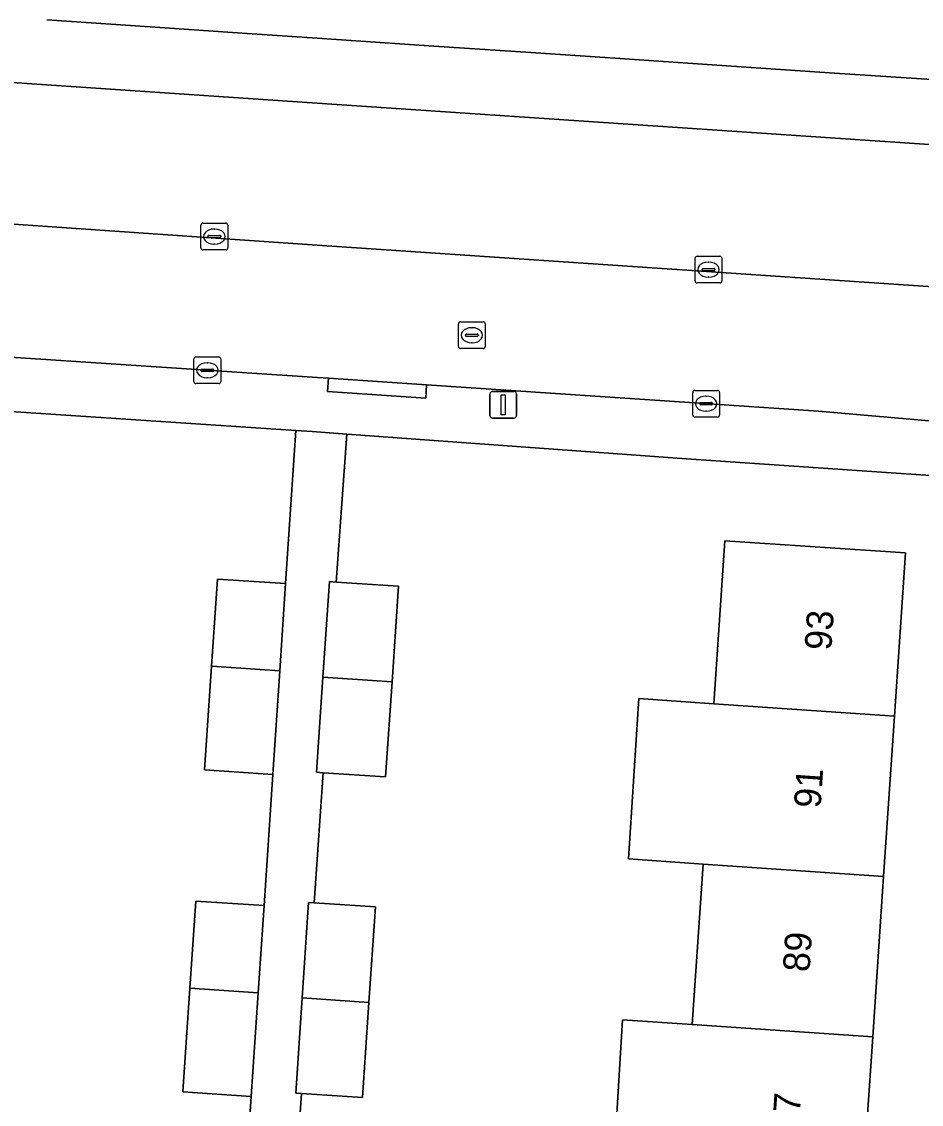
# Model space of a CAD drawing. Extents: x 161848 to 162726, y 385382 to 386521.
# Drawn here: x 161989.16 to 162022.76, y 386075.17 to 386115.63 of the extents above; entities that cross this region are included whole.
import ezdxf

# ---------------------------------------------------------------- set-up
doc = ezdxf.new("R2010")
doc.units = 0
for name, color, linetype in [('IMGEO_Erf', 7, 'Continuous'), ('IMGEO_Kolk', 7, 'Continuous'), ('IMGEO_Lichtmast', 7, 'Continuous'), ('IMGEO_Pand', 7, 'Continuous'), ('IMGEO_Pand_nummerreeks', 7, 'Continuous'), ('IMGEO_Parkeervlak_open', 7, 'Continuous'), ('IMGEO_Rijbaan_lokaal_open', 7, 'Continuous'), ('IMGEO_Rioolput', 7, 'Continuous'), ('IMGEO_Voetpad_open', 7, 'Continuous')]:
    doc.layers.add(name, color=color, linetype=linetype)

msp = doc.modelspace()

# ---------------------------------------------------------------- linework, layer by layer
at = {"layer": 'IMGEO_Erf'}
for points in [[(161996.938, 386063.657), (161994.389, 386063.828), (161994.634, 386067.482), (161994.864, 386070.913), (161997.413, 386070.742), (161997.73, 386075.466), (161995.181, 386075.637), (161995.441, 386079.514), (161995.659, 386082.77), (161998.208, 386082.599), (161998.537, 386087.498), (161995.988, 386087.669), (161996.248, 386091.546), (161996.466, 386094.802), (161999.015, 386094.631), (161999.397, 386100.351), (161977.152, 386101.835), (161975.481, 386101.597)], [(162027.761, 386098.365), (162022.367, 386098.723), (162013.986, 386099.29), (162001.3, 386100.216), (162000.897, 386094.69), (162003.232, 386094.533), (162002.99, 386090.959), (162002.751, 386087.409), (162000.416, 386087.566), (162000.086, 386082.707), (162002.368, 386082.554), (162002.127, 386078.98), (162001.887, 386075.43), (161999.605, 386075.583), (161999.276, 386070.725)], [(162011.235, 386072.347), (162011.599, 386078.337), (162014.202, 386078.16), (162014.607, 386084.151), (162011.825, 386084.349), (162012.205, 386090.334), (162015.012, 386090.143), (162015.424, 386096.235), (162022.168, 386095.78), (162021.756, 386089.685), (162021.351, 386083.693), (162020.945, 386077.702), (162020.54, 386071.711)]]:
    msp.add_lwpolyline(points, dxfattribs=at)
at = {"layer": 'IMGEO_Kolk'}
for p, q in [((161995.852, 386107.174), (161995.852, 386108.026)), ((161995.927, 386108.1), (161996.779, 386108.1)), ((161996.34, 386107.88), (161996.365, 386107.88)), ((161996.853, 386108.026), (161996.853, 386107.174)), ((161996.111, 386107.594), (161996.111, 386107.606)), ((161996.549, 386107.557), (161996.151, 386107.557)), ((161996.154, 386107.643), (161996.552, 386107.643)), ((161996.363, 386107.32), (161996.338, 386107.32)), ((161996.595, 386107.606), (161996.595, 386107.594)), ((161996.779, 386107.1), (161995.927, 386107.1)), ((162014.31, 386105.94), (162014.31, 386106.792)), ((162014.385, 386106.866), (162015.237, 386106.866)), ((162014.798, 386106.646), (162014.823, 386106.646)), ((162015.311, 386106.792), (162015.311, 386105.94)), ((162014.569, 386106.36), (162014.569, 386106.372)), ((162015.007, 386106.323), (162014.609, 386106.323)), ((162014.612, 386106.409), (162015.01, 386106.409)), ((162014.821, 386106.086), (162014.796, 386106.086)), ((162015.053, 386106.372), (162015.053, 386106.36)), ((162015.237, 386105.866), (162014.385, 386105.866)), ((161995.591, 386102.178), (161995.591, 386103.03)), ((161995.666, 386103.104), (161996.518, 386103.104)), ((161996.079, 386102.884), (161996.104, 386102.884)), ((161996.592, 386103.03), (161996.592, 386102.178)), ((161995.85, 386102.598), (161995.85, 386102.61)), ((161996.288, 386102.561), (161995.89, 386102.561)), ((161995.893, 386102.647), (161996.291, 386102.647)), ((161996.334, 386102.61), (161996.334, 386102.598)), ((161996.518, 386102.104), (161995.666, 386102.104)), ((161996.102, 386102.324), (161996.077, 386102.324)), ((162014.222, 386100.927), (162014.222, 386101.779)), ((162014.297, 386101.853), (162015.149, 386101.853)), ((162014.71, 386101.633), (162014.735, 386101.633)), ((162015.223, 386101.779), (162015.223, 386100.927)), ((162014.481, 386101.347), (162014.481, 386101.359)), ((162014.919, 386101.31), (162014.521, 386101.31)), ((162014.524, 386101.396), (162014.922, 386101.396)), ((162014.965, 386101.359), (162014.965, 386101.347)), ((162015.149, 386100.853), (162014.297, 386100.853)), ((162014.733, 386101.073), (162014.708, 386101.073))]:
    msp.add_line(p, q, dxfattribs=at)
for points in [[(161995.852, 386107.174), (161995.852, 386108.026)], [(161995.927, 386108.1), (161996.779, 386108.1)], [(161996.853, 386108.026), (161996.853, 386107.174)], [(161996.779, 386107.1), (161995.927, 386107.1)], [(162014.31, 386105.94), (162014.31, 386106.792)], [(162014.385, 386106.866), (162015.237, 386106.866)], [(162015.311, 386106.792), (162015.311, 386105.94)], [(162015.237, 386105.866), (162014.385, 386105.866)], [(161995.591, 386102.178), (161995.591, 386103.03)], [(161995.666, 386103.104), (161996.518, 386103.104)], [(161996.592, 386103.03), (161996.592, 386102.178)], [(161996.518, 386102.104), (161995.666, 386102.104)], [(162014.222, 386100.927), (162014.222, 386101.779)], [(162014.297, 386101.853), (162015.149, 386101.853)], [(162015.223, 386101.779), (162015.223, 386100.927)], [(162015.149, 386100.853), (162014.297, 386100.853)]]:
    msp.add_lwpolyline(points, dxfattribs=at)
for centre, radius, start, end in [((161995.929, 386108.024), 0.0765, 91.552, 178.448), ((161995.929, 386108.024), 0.0765, 91.552, 178.448), ((161996.777, 386108.024), 0.0765, 1.552, 88.448), ((161996.777, 386108.024), 0.0765, 1.552, 88.448), ((161996.151, 386107.603), 0.0403, 85.8775, 175.7526), ((161996.148, 386107.593), 0.0366, 178.938, 274.7102), ((161996.552, 386107.6), 0.043, 264.8664, 352.4533), ((161996.556, 386107.605), 0.0386, 1.7309, 96.639), ((161995.929, 386107.176), 0.0765, 181.552, 268.448), ((161995.929, 386107.176), 0.0765, 181.552, 268.448), ((161996.777, 386107.176), 0.0765, 271.552, 358.448), ((161996.777, 386107.176), 0.0765, 271.552, 358.448), ((162014.387, 386106.79), 0.0765, 91.552, 178.448), ((162014.387, 386106.79), 0.0765, 91.552, 178.448), ((162015.235, 386106.79), 0.0765, 1.552, 88.448), ((162015.235, 386106.79), 0.0765, 1.552, 88.448), ((162014.609, 386106.369), 0.0403, 85.8775, 175.7526), ((162014.606, 386106.359), 0.0366, 178.938, 274.7102), ((162015.01, 386106.366), 0.043, 264.8664, 352.4533), ((162015.014, 386106.371), 0.0386, 1.7309, 96.639), ((162014.387, 386105.942), 0.0765, 181.552, 268.448), ((162014.387, 386105.942), 0.0765, 181.552, 268.448), ((162015.235, 386105.942), 0.0765, 271.552, 358.448), ((162015.235, 386105.942), 0.0765, 271.552, 358.448), ((161995.668, 386103.028), 0.0765, 91.552, 178.448), ((161995.668, 386103.028), 0.0765, 91.552, 178.448), ((161996.516, 386103.028), 0.0765, 1.552, 88.448), ((161996.516, 386103.028), 0.0765, 1.552, 88.448), ((161995.89, 386102.607), 0.0403, 85.8775, 175.7526), ((161995.887, 386102.597), 0.0366, 178.938, 274.7102), ((161996.291, 386102.604), 0.043, 264.8664, 352.4533), ((161996.295, 386102.609), 0.0386, 1.7309, 96.639), ((161995.668, 386102.18), 0.0765, 181.552, 268.448), ((161995.668, 386102.18), 0.0765, 181.552, 268.448), ((161996.516, 386102.18), 0.0765, 271.552, 358.448), ((161996.516, 386102.18), 0.0765, 271.552, 358.448), ((162014.299, 386101.777), 0.0765, 91.552, 178.448), ((162014.299, 386101.777), 0.0765, 91.552, 178.448), ((162015.147, 386101.777), 0.0765, 1.552, 88.448), ((162015.147, 386101.777), 0.0765, 1.552, 88.448), ((162014.521, 386101.356), 0.0403, 85.8775, 175.7526), ((162014.518, 386101.346), 0.0366, 178.938, 274.7102), ((162014.922, 386101.353), 0.043, 264.8664, 352.4533), ((162014.926, 386101.358), 0.0386, 1.7309, 96.639), ((162014.299, 386100.929), 0.0765, 181.552, 268.448), ((162014.299, 386100.929), 0.0765, 181.552, 268.448), ((162015.147, 386100.929), 0.0765, 271.552, 358.448), ((162015.147, 386100.929), 0.0765, 271.552, 358.448)]:
    msp.add_arc(centre, radius, start, end, dxfattribs=at)
for centre, major_axis, ratio, start_param, end_param in [((161996.339, 386107.6), (-0.387, 0.002), 0.722429, 4.712389, 7.853982), ((161996.364, 386107.6), (-0.39, 0.002), 0.717154, 1.570796, 4.712389), ((162014.797, 386106.366), (-0.387, 0.002), 0.722429, 4.712389, 7.853982), ((162014.822, 386106.366), (-0.39, 0.002), 0.717154, 1.570796, 4.712389), ((161996.078, 386102.604), (-0.387, 0.002), 0.722429, 4.712389, 7.853982), ((161996.103, 386102.604), (-0.39, 0.002), 0.717154, 1.570796, 4.712389), ((162014.709, 386101.353), (-0.387, 0.002), 0.722429, 4.712389, 7.853982), ((162014.734, 386101.353), (-0.39, 0.002), 0.717154, 1.570796, 4.712389)]:
    msp.add_ellipse(centre, major_axis=major_axis, ratio=ratio, start_param=start_param, end_param=end_param, dxfattribs=at)
at = {"layer": 'IMGEO_Lichtmast'}
for p, q in [((162006.647, 386100.916), (162006.647, 386101.716)), ((162006.647, 386101.716), (162006.647, 386100.916)), ((162006.747, 386101.816), (162007.537, 386101.816)), ((162007.537, 386101.816), (162006.747, 386101.816)), ((162007.637, 386101.716), (162007.637, 386100.916)), ((162007.637, 386100.916), (162007.637, 386101.716)), ((162007.537, 386100.816), (162006.747, 386100.816)), ((162006.747, 386100.816), (162007.537, 386100.816))]:
    msp.add_line(p, q, dxfattribs=at)
msp.add_lwpolyline([(162007.067, 386101.691), (162007.217, 386101.691), (162007.217, 386100.941), (162007.067, 386100.941), (162007.067, 386101.691)], dxfattribs=at)
for centre, start, end in [((162006.747, 386101.716), 90, 180), ((162006.747, 386101.716), 90, 180), ((162007.537, 386101.716), 0, 90), ((162007.537, 386101.716), 360, 90), ((162006.747, 386100.916), 180, 270), ((162006.747, 386100.916), 180, 270), ((162007.537, 386100.916), 270, 0), ((162007.537, 386100.916), 270, 0)]:
    msp.add_arc(centre, 0.1, start, end, dxfattribs=at)
at = {"layer": 'IMGEO_Pand'}
msp.add_lwpolyline([(161990.099, 386115.693), (161993.961, 386115.433), (161997.583, 386115.189), (162000, 386115.026), (162004.553, 386114.719), (162008.175, 386114.475), (162012.046, 386114.213), (162015.667, 386113.969), (162019.52, 386113.709), (162023.147, 386113.464), (162027.008, 386113.203), (162030.585, 386112.961), (162030.755, 386112.949), (162031.256, 386112.916), (162031.994, 386124.319)], dxfattribs=at)
for points in [[(162015.424, 386096.235), (162015.012, 386090.143), (162021.756, 386089.685), (162022.168, 386095.78)], [(161998.797, 386091.375), (161999.015, 386094.631), (161996.466, 386094.802), (161996.248, 386091.546)], [(162000.897, 386094.69), (162000.65, 386094.707), (162000.409, 386091.135), (162002.99, 386090.959), (162003.232, 386094.533)], [(161996.248, 386091.546), (161995.988, 386087.669), (161998.537, 386087.498), (161998.797, 386091.375)], [(162002.99, 386090.959), (162000.409, 386091.135), (162000.17, 386087.583), (162000.416, 386087.566), (162002.751, 386087.409)], [(162021.756, 386089.685), (162015.012, 386090.143), (162012.205, 386090.334), (162011.825, 386084.349), (162014.607, 386084.151), (162021.351, 386083.693)], [(162021.351, 386083.693), (162014.607, 386084.151), (162014.202, 386078.16), (162020.945, 386077.702)], [(161998.208, 386082.599), (161995.659, 386082.77), (161995.441, 386079.514), (161997.99, 386079.343)], [(162000.086, 386082.707), (161999.873, 386082.721), (161999.632, 386079.15), (162002.127, 386078.98), (162002.368, 386082.554)], [(161995.181, 386075.637), (161997.73, 386075.466), (161997.99, 386079.343), (161995.441, 386079.514)], [(162002.127, 386078.98), (161999.632, 386079.15), (161999.392, 386075.597), (161999.605, 386075.583), (162001.887, 386075.43)], [(162020.945, 386077.702), (162014.202, 386078.16), (162011.599, 386078.337), (162011.235, 386072.347), (162013.796, 386072.169), (162020.54, 386071.711)]]:
    msp.add_lwpolyline(points, close=True, dxfattribs=at)
at = {"layer": 'IMGEO_Parkeervlak_open'}
for points in [[(162029.144, 386106.251), (162029.509, 386110.607), (162000, 386112.597), (161978.32, 386114.06), (161978.041, 386109.845)], [(161976.969, 386108.883), (162000, 386107.296), (162030.007, 386105.256)]]:
    msp.add_lwpolyline(points, dxfattribs=at)
at = {"layer": 'IMGEO_Rijbaan_lokaal_open'}
for points in [[(162000, 386107.296), (161976.969, 386108.883), (161967.041, 386109.581), (161966.224, 386098.31), (161970.952, 386098.074)], [(161977.268, 386103.859), (162000, 386102.345), (162000.614, 386102.304), (162004.283, 386102.057), (162018.924, 386101.071), (162027.612, 386100.311), (162029.718, 386100.147), (162030.007, 386105.256), (162000, 386107.296)]]:
    msp.add_lwpolyline(points, dxfattribs=at)
at = {"layer": 'IMGEO_Rioolput'}
for p, q in [((162005.47, 386103.488), (162005.47, 386104.34)), ((162005.545, 386104.414), (162006.397, 386104.414)), ((162005.958, 386104.194), (162005.983, 386104.194)), ((162006.471, 386104.34), (162006.471, 386103.488)), ((162005.729, 386103.908), (162005.729, 386103.92)), ((162006.167, 386103.871), (162005.769, 386103.871)), ((162005.772, 386103.957), (162006.17, 386103.957)), ((162006.213, 386103.92), (162006.213, 386103.908)), ((162006.397, 386103.414), (162005.545, 386103.414)), ((162005.981, 386103.634), (162005.956, 386103.634))]:
    msp.add_line(p, q, dxfattribs=at)
for points in [[(162005.47, 386103.488), (162005.47, 386104.34)], [(162005.545, 386104.414), (162006.397, 386104.414)], [(162006.471, 386104.34), (162006.471, 386103.488)], [(162006.397, 386103.414), (162005.545, 386103.414)]]:
    msp.add_lwpolyline(points, dxfattribs=at)
for centre, radius, start, end in [((162005.547, 386104.338), 0.0765, 91.552, 178.448), ((162005.547, 386104.338), 0.0765, 91.552, 178.448), ((162006.395, 386104.338), 0.0765, 1.552, 88.448), ((162006.395, 386104.338), 0.0765, 1.552, 88.448), ((162005.769, 386103.917), 0.0403, 85.8775, 175.7526), ((162005.766, 386103.907), 0.0366, 178.938, 274.7102), ((162006.17, 386103.914), 0.043, 264.8664, 352.4533), ((162006.174, 386103.919), 0.0386, 1.7309, 96.639), ((162005.547, 386103.49), 0.0765, 181.552, 268.448), ((162005.547, 386103.49), 0.0765, 181.552, 268.448), ((162006.395, 386103.49), 0.0765, 271.552, 358.448), ((162006.395, 386103.49), 0.0765, 271.552, 358.448)]:
    msp.add_arc(centre, radius, start, end, dxfattribs=at)
for centre, major_axis, ratio, start_param, end_param in [((162005.957, 386103.914), (-0.387, 0.002), 0.722429, 4.712389, 7.853982), ((162005.982, 386103.914), (-0.39, 0.002), 0.717154, 1.570796, 4.712389)]:
    msp.add_ellipse(centre, major_axis=major_axis, ratio=ratio, start_param=start_param, end_param=end_param, dxfattribs=at)
at = {"layer": 'IMGEO_Voetpad_open'}
for points in [[(162008.175, 386114.475), (162004.553, 386114.719), (162000, 386115.026), (161997.583, 386115.189), (161993.961, 386115.433), (161990.099, 386115.693)], [(162033.771, 386107.54), (162030.729, 386107.739), (162030.415, 386107.76), (162030.689, 386111.935), (162030.712, 386112.295), (162030.755, 386112.949), (162030.585, 386112.961), (162027.008, 386113.203), (162023.147, 386113.464), (162019.52, 386113.709), (162015.667, 386113.969), (162012.046, 386114.213), (162008.175, 386114.475)], [(161978.041, 386109.845), (161978.32, 386114.06), (162000, 386112.597), (162029.509, 386110.607), (162029.144, 386106.251)], [(162018.924, 386101.071), (162004.283, 386102.057), (162004.25, 386101.559), (162000.581, 386101.806), (162000.614, 386102.304), (162000, 386102.345), (161977.268, 386103.859)], [(161972.706, 386102.056), (161977.152, 386101.835), (161999.397, 386100.351), (162000, 386100.311), (162001.3, 386100.216), (162013.986, 386099.29), (162022.367, 386098.723), (162027.761, 386098.365)], [(162029.708, 386097.124), (162029.982, 386100.123), (162029.718, 386100.147), (162027.612, 386100.311), (162018.924, 386101.071)], [(161999.276, 386070.725), (161999.605, 386075.583), (161999.392, 386075.597), (161999.632, 386079.15), (161999.873, 386082.721), (162000.086, 386082.707), (162000.416, 386087.566), (162000.17, 386087.583), (162000.409, 386091.135), (162000.65, 386094.707), (162000.897, 386094.69), (162001.3, 386100.216), (162000, 386100.311), (161999.397, 386100.351), (161999.015, 386094.631), (161998.797, 386091.375), (161998.537, 386087.498), (161998.208, 386082.599), (161997.99, 386079.343), (161997.73, 386075.466), (161997.413, 386070.742)]]:
    msp.add_lwpolyline(points, dxfattribs=at)
msp.add_lwpolyline([(162000.614, 386102.304), (162000.581, 386101.806), (162004.25, 386101.559), (162004.283, 386102.057)], close=True, dxfattribs=at)

# ---------------------------------------------------------------- texts
at = {"layer": 'IMGEO_Pand_nummerreeks'}
for s, rotation, p in [('93', 86.131, (162019.394, 386092.12)), ('91', 86.1327, (162018.996, 386086.223)), ('89', 86.131, (162018.581, 386080.099)), ('87', 86.1327, (162018.175, 386074.088))]:
    msp.add_text(s, height=1, rotation=rotation, dxfattribs=at).set_placement(p)

doc.saveas('drawing.dxf')
